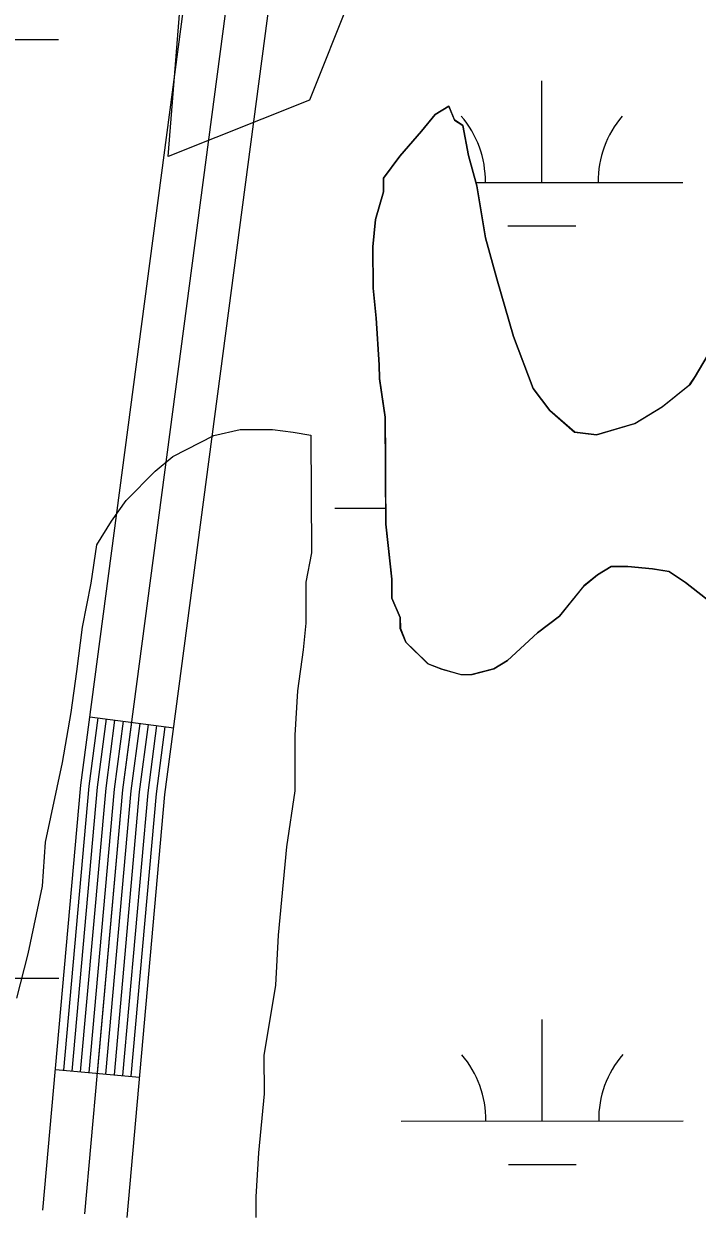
# Model space of a CAD drawing. Extents: x 3279314 to 3317160, y 734079 to 759431.
# Drawn here: x 3306077.5 to 3306316.2, y 744630.5 to 745052.4 of the extents above; entities that cross this region are included whole.
import ezdxf

# ---------------------------------------------------------------- set-up
doc = ezdxf.new("R2010")
doc.units = 0
for name, color, linetype in [('V-ROAD-CNTR', 7, 'Continuous'), ('V-SITE-VEGE', 7, 'Continuous'), ('V-TOPO-SHOR', 7, 'Continuous'), ('V-WETL-SWMP', 7, 'Continuous')]:
    doc.layers.add(name, color=color, linetype=linetype)

msp = doc.modelspace()

# ---------------------------------------------------------------- linework, layer by layer
at = {"layer": 'V-ROAD-CNTR'}
for p, q in [((3306100.89, 744806.82), (3306130.63, 744802.89)), ((3306088.68, 744681.8), (3306118.56, 744679.12))]:
    msp.add_line(p, q, dxfattribs=at)
for points in [[(3306099.17, 744630.66), (3306112.59, 744780.88), (3306162.78, 745160.65), (3306206.08, 745645.19), (3306241.4, 746107.12), (3306278.02, 746518.66), (3306275.12, 746579.04)], [(3306084.23, 744631.99), (3306097.68, 744782.53), (3306147.87, 745162.3), (3306191.13, 745646.43), (3306226.45, 746108.36), (3306262.99, 746518.97), (3306260.76, 746565.35)], [(3306114.11, 744629.32), (3306127.5, 744779.23), (3306177.69, 745159), (3306221.02, 745643.95), (3306256.35, 746105.89), (3306293.05, 746518.36), (3306290.93, 746562.54)], [(3306091.67, 744681.53), (3306100.66, 744782.2), (3306103.86, 744806.42)], [(3306094.65, 744681.26), (3306103.65, 744781.87), (3306106.84, 744806.03)], [(3306097.64, 744680.99), (3306106.63, 744781.54), (3306109.81, 744805.64)], [(3306100.63, 744680.73), (3306109.61, 744781.21), (3306112.79, 744805.24)], [(3306103.62, 744680.46), (3306112.59, 744780.88), (3306115.76, 744804.85)], [(3306106.61, 744680.19), (3306115.57, 744780.55), (3306118.73, 744804.46)], [(3306109.59, 744679.93), (3306118.56, 744780.22), (3306121.71, 744804.07)], [(3306112.58, 744679.66), (3306121.54, 744779.89), (3306124.68, 744803.67)], [(3306115.57, 744679.39), (3306124.52, 744779.56), (3306127.66, 744803.28)]]:
    msp.add_lwpolyline(points, dxfattribs=at)
at = {"layer": 'V-SITE-VEGE'}
for points in [[(3306130.33, 744899.13), (3306144.89, 744906.49), (3306154.25, 744908.62), (3306165.71, 744908.68), (3306173.02, 744907.67), (3306179.27, 744906.66), (3306179.47, 744864.98), (3306177.44, 744854.55), (3306177.51, 744839.96), (3306176.51, 744830.58), (3306174.5, 744815.98), (3306173.53, 744800.34), (3306173.62, 744780.54), (3306170.59, 744760.73), (3306167.62, 744729.45), (3306166.66, 744711.73), (3306162.61, 744686.7), (3306162.68, 744673.16), (3306160.69, 744652.31), (3306159.73, 744636.67), (3306159.76, 744629.38)], [(3306074.98, 744707.12), (3306079.07, 744722.77), (3306084.17, 744746.77), (3306085.14, 744762.4), (3306091.25, 744790.57), (3306094.29, 744808.3), (3306096.31, 744822.9), (3306098.32, 744838.54), (3306101.37, 744854.18), (3306103.39, 744867.74), (3306108.56, 744876.1), (3306113.73, 744883.42), (3306124.11, 744893.89), (3306130.33, 744899.13)]]:
    msp.add_lwpolyline(points, dxfattribs=at)
at = {"layer": 'V-TOPO-SHOR'}
msp.add_lwpolyline([(3306321.25, 744937.22), (3306315.48, 744927.44), (3306313.56, 744924.51), (3306303.88, 744916.66), (3306294.19, 744910.75), (3306280.58, 744906.76), (3306272.79, 744907.68), (3306263.98, 744915.41), (3306258.08, 744923.16), (3306251.14, 744941.6), (3306245.16, 744962), (3306241.17, 744976.57), (3306238.12, 744995.05), (3306235.13, 745005.73), (3306233.1, 745016.43), (3306230.17, 745018.35), (3306228.19, 745023.2), (3306223.35, 745020.25), (3306218.52, 745014.38), (3306210.79, 745005.56), (3306205.01, 744997.74), (3306205.04, 744992.87), (3306202.19, 744983.12), (3306201.28, 744973.38), (3306201.38, 744958.78), (3306202.43, 744948.08), (3306203.52, 744931.54), (3306203.55, 744926.67), (3306205.59, 744913.06), (3306205.69, 744898.46), (3306205.75, 744889.7), (3306205.85, 744875.1), (3306206.9, 744865.37), (3306207.94, 744855.65), (3306207.98, 744848.83), (3306210.95, 744842.04), (3306210.98, 744838.15), (3306212.96, 744833.29), (3306215.9, 744830.39), (3306220.8, 744825.56), (3306225.68, 744823.65), (3306232.5, 744821.75), (3306236.4, 744821.78), (3306244.17, 744823.78), (3306249.02, 744826.73), (3306259.66, 744836.54), (3306267.4, 744842.43), (3306276.09, 744853.2), (3306280.93, 744857.12), (3306285.77, 744860.08), (3306291.62, 744860.12), (3306300.38, 744859.21), (3306306.23, 744858.27), (3306312.1, 744854.42), (3306321.88, 744846.7)], dxfattribs=at)
at = {"layer": 'V-WETL-SWMP'}
for p, q in [((3306128.63, 745005.35), (3306188.76, 745757.5)), ((3306128.63, 745005.35), (3306188.76, 745757.5)), ((3306198.78, 745075.55), (3306178.74, 745025.41)), ((3306198.78, 745075.55), (3306178.74, 745025.41)), ((3306059.46, 745046.87), (3306089.79, 745046.88)), ((3306261.13, 744996.23), (3306261.11, 745032.23)), ((3306178.74, 745025.41), (3306128.63, 745005.35)), ((3306178.74, 745025.41), (3306128.63, 745005.35)), ((3306223.33, 745020.24), (3306228.18, 745023.2)), ((3306223.33, 745020.24), (3306228.18, 745023.2)), ((3306228.18, 745023.2), (3306230.16, 745018.34)), ((3306228.18, 745023.2), (3306230.16, 745018.34)), ((3306218.5, 745014.37), (3306223.33, 745020.24)), ((3306218.5, 745014.37), (3306223.33, 745020.24)), ((3306230.16, 745018.34), (3306233.09, 745016.42)), ((3306230.16, 745018.34), (3306233.09, 745016.42)), ((3306233.09, 745016.42), (3306235.11, 745005.72)), ((3306233.09, 745016.42), (3306235.11, 745005.72)), ((3306210.78, 745005.56), (3306218.5, 745014.37)), ((3306210.78, 745005.56), (3306218.5, 745014.37)), ((3306204.99, 744997.73), (3306210.78, 745005.56)), ((3306204.99, 744997.73), (3306210.78, 745005.56)), ((3306235.11, 745005.72), (3306238.1, 744995.04)), ((3306235.11, 745005.72), (3306238.1, 744995.04)), ((3306205.02, 744992.86), (3306204.99, 744997.73)), ((3306205.02, 744992.86), (3306204.99, 744997.73)), ((3306237.77, 744996.22), (3306311.13, 744996.25)), ((3306202.17, 744983.11), (3306205.02, 744992.86)), ((3306202.17, 744983.11), (3306205.02, 744992.86)), ((3306238.1, 744995.04), (3306241.15, 744976.57)), ((3306238.1, 744995.04), (3306241.15, 744976.57)), ((3306201.27, 744973.37), (3306202.17, 744983.11)), ((3306201.27, 744973.37), (3306202.17, 744983.11)), ((3306249.14, 744980.79), (3306273.14, 744980.8)), ((3306241.15, 744976.57), (3306245.15, 744961.99)), ((3306241.15, 744976.57), (3306245.15, 744961.99)), ((3306201.37, 744958.77), (3306201.27, 744973.37)), ((3306201.37, 744958.77), (3306201.27, 744973.37)), ((3306245.15, 744961.99), (3306251.13, 744941.59)), ((3306245.15, 744961.99), (3306251.13, 744941.59)), ((3306202.41, 744948.07), (3306201.37, 744958.77)), ((3306202.41, 744948.07), (3306201.37, 744958.77)), ((3306203.5, 744931.53), (3306202.41, 744948.07)), ((3306203.5, 744931.53), (3306202.41, 744948.07)), ((3306251.13, 744941.59), (3306258.07, 744923.15)), ((3306251.13, 744941.59), (3306258.07, 744923.15)), ((3306315.47, 744927.44), (3306321.24, 744937.21)), ((3306315.47, 744927.44), (3306321.24, 744937.21)), ((3306203.54, 744926.66), (3306203.5, 744931.53)), ((3306203.54, 744926.66), (3306203.5, 744931.53)), ((3306205.58, 744913.05), (3306203.54, 744926.66)), ((3306205.58, 744913.05), (3306203.54, 744926.66)), ((3306303.86, 744916.65), (3306313.54, 744924.5)), ((3306303.86, 744916.65), (3306313.54, 744924.5)), ((3306313.54, 744924.5), (3306315.47, 744927.44)), ((3306313.54, 744924.5), (3306315.47, 744927.44)), ((3306258.07, 744923.15), (3306263.96, 744915.4)), ((3306258.07, 744923.15), (3306263.96, 744915.4)), ((3306263.96, 744915.4), (3306272.78, 744907.68)), ((3306263.96, 744915.4), (3306272.78, 744907.68)), ((3306294.17, 744910.74), (3306303.86, 744916.65)), ((3306294.17, 744910.74), (3306303.86, 744916.65)), ((3306205.84, 744875.09), (3306205.58, 744913.05)), ((3306205.84, 744875.09), (3306205.58, 744913.05)), ((3306272.78, 744907.68), (3306280.57, 744906.76)), ((3306272.78, 744907.68), (3306280.57, 744906.76)), ((3306280.57, 744906.76), (3306294.17, 744910.74)), ((3306280.57, 744906.76), (3306294.17, 744910.74)), ((3306187.78, 744880.76), (3306205.8, 744880.77)), ((3306207.92, 744855.64), (3306205.84, 744875.09)), ((3306207.92, 744855.64), (3306205.84, 744875.09)), ((3306280.91, 744857.12), (3306276.07, 744853.19)), ((3306280.91, 744857.12), (3306276.07, 744853.19)), ((3306285.76, 744860.07), (3306280.91, 744857.12)), ((3306285.76, 744860.07), (3306280.91, 744857.12)), ((3306291.6, 744860.11), (3306285.76, 744860.07)), ((3306291.6, 744860.11), (3306285.76, 744860.07)), ((3306300.36, 744859.2), (3306291.6, 744860.11)), ((3306300.36, 744859.2), (3306291.6, 744860.11)), ((3306306.21, 744858.27), (3306300.36, 744859.2)), ((3306306.21, 744858.27), (3306300.36, 744859.2)), ((3306312.08, 744854.41), (3306306.21, 744858.27)), ((3306312.08, 744854.41), (3306306.21, 744858.27)), ((3306207.97, 744848.83), (3306207.92, 744855.64)), ((3306207.97, 744848.83), (3306207.92, 744855.64)), ((3306276.07, 744853.19), (3306267.39, 744842.42)), ((3306276.07, 744853.19), (3306267.39, 744842.42)), ((3306321.86, 744846.69), (3306312.08, 744854.41)), ((3306321.86, 744846.69), (3306312.08, 744854.41)), ((3306210.93, 744842.03), (3306207.97, 744848.83)), ((3306210.93, 744842.03), (3306207.97, 744848.83)), ((3306210.96, 744838.14), (3306210.93, 744842.03)), ((3306210.96, 744838.14), (3306210.93, 744842.03)), ((3306267.39, 744842.42), (3306259.64, 744836.53)), ((3306267.39, 744842.42), (3306259.64, 744836.53)), ((3306212.94, 744833.29), (3306210.96, 744838.14)), ((3306212.94, 744833.29), (3306210.96, 744838.14)), ((3306259.64, 744836.53), (3306249, 744826.72)), ((3306259.64, 744836.53), (3306249, 744826.72)), ((3306220.78, 744825.55), (3306212.94, 744833.29)), ((3306220.78, 744825.55), (3306212.94, 744833.29)), ((3306249, 744826.72), (3306244.16, 744823.77)), ((3306249, 744826.72), (3306244.16, 744823.77)), ((3306225.66, 744823.64), (3306220.78, 744825.55)), ((3306225.66, 744823.64), (3306220.78, 744825.55)), ((3306232.49, 744821.74), (3306225.66, 744823.64)), ((3306232.49, 744821.74), (3306225.66, 744823.64)), ((3306244.16, 744823.77), (3306236.38, 744821.77)), ((3306244.16, 744823.77), (3306236.38, 744821.77)), ((3306236.38, 744821.77), (3306232.49, 744821.74)), ((3306236.38, 744821.77), (3306232.49, 744821.74)), ((3306057.96, 744714.19), (3306089.96, 744714.21)), ((3306261.3, 744663.55), (3306261.28, 744699.55)), ((3306211.3, 744663.53), (3306311.3, 744663.58)), ((3306249.31, 744648.12), (3306273.31, 744648.13))]:
    msp.add_line(p, q, dxfattribs=at)
for centre, start, end in [((3306205.89, 744996.68), 359.2573, 40.801), ((3306316.37, 744996.73), 139.2573, 180.801), ((3306206.06, 744664), 359.2573, 40.801), ((3306316.54, 744664.06), 139.2573, 180.801)]:
    msp.add_arc(centre, 35.25, start, end, dxfattribs=at)

doc.saveas('drawing.dxf')
